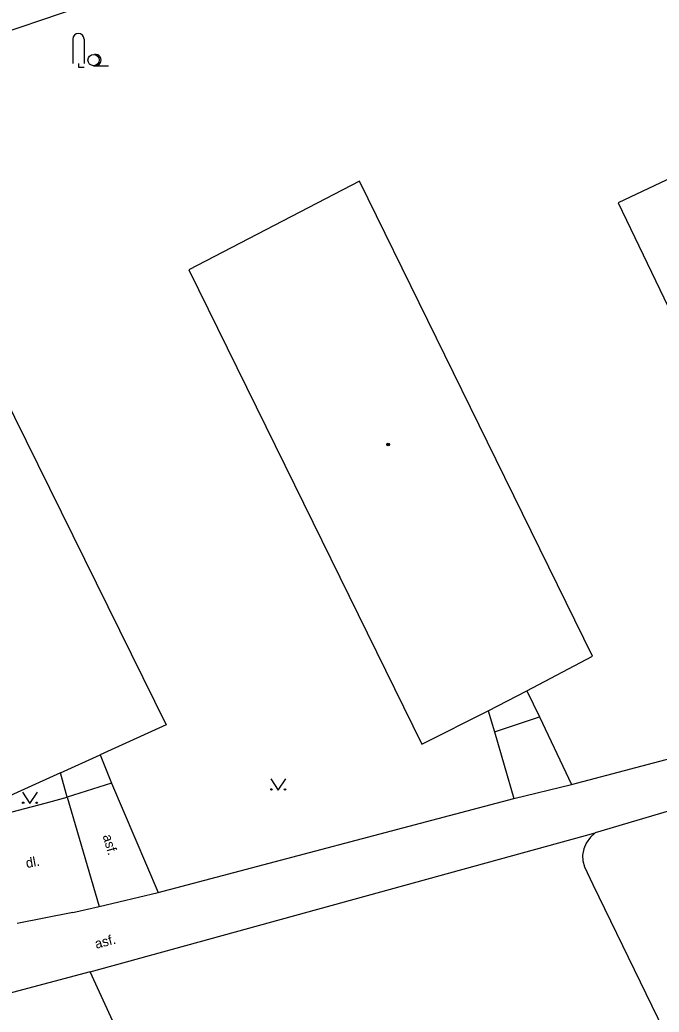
# Model space of a CAD drawing. Extents: x -595546 to -593986, y -1160845 to -1159202.
# Drawn here: x -595264.2 to -595221.6, y -1159786.1 to -1159719.9 of the extents above; entities that cross this region are included whole.
import ezdxf

# ---------------------------------------------------------------- set-up
doc = ezdxf.new("R2010")
doc.units = 0
for name, color, linetype in [('DOP - rozhrani ploch obecne', 7, 'Continuous'), ('Level 36', 7, 'Continuous'), ('Level 39', 7, 'Continuous'), ('Specificka linie pasportu komunikaci', 7, 'Continuous'), ('TM - budovy zdene_ betonove - VP', 7, 'Continuous'), ('TM - chodniky - VP', 7, 'Continuous'), ('TM - komunikace - VP', 7, 'Continuous'), ('TM - popis povrchu', 7, 'Continuous'), ('TM - rozhrani mezi zpev. plochami mezi sebou - VP', 7, 'Continuous'), ('TM - rozhrani ploch obecne - VP', 7, 'Continuous'), ('TM - zed operna - VP', 7, 'Continuous')]:
    doc.layers.add(name, color=color, linetype=linetype)

msp = doc.modelspace()

# ---------------------------------------------------------------- linework, layer by layer
at = {"layer": 'DOP - rozhrani ploch obecne'}
msp.add_lwpolyline([(-595216.57, -1159710.04), (-595237.65, -1159715.06), (-595257.41, -1159718.04), (-595265.57, -1159720.83), (-595279.77, -1159725.68), (-595281.406, -1159726.084)], dxfattribs=at)
at = {"layer": 'Level 36'}
for p, q in [((-595260.695, -1159721.155), (-595260.695, -1159722.78)), ((-595259.945, -1159721.155), (-595259.945, -1159722.78)), ((-595259.31, -1159722.925), (-595258.31, -1159722.925))]:
    msp.add_line(p, q, dxfattribs=at)
for points in [[(-595260.32, -1159722.78), (-595260.32, -1159723.03), (-595259.945, -1159723.03)], [(-595247.49, -1159770.53), (-595246.99, -1159771.28), (-595246.49, -1159770.53)], [(-595264.06, -1159771.42), (-595263.56, -1159772.17), (-595263.06, -1159771.42)]]:
    msp.add_lwpolyline(points, dxfattribs=at)
for centre, radius in [((-595259.31, -1159722.55), 0.375), ((-595247.44, -1159771.23), 0.05), ((-595246.541, -1159771.23), 0.05), ((-595264.01, -1159772.12), 0.05), ((-595263.111, -1159772.12), 0.05)]:
    msp.add_circle(centre, radius, dxfattribs=at)
for centre, start, end in [((-595260.32, -1159721.155), 0, 180), ((-595259.185, -1159722.55), 260.40593, 99.59407)]:
    msp.add_arc(centre, 0.375, start, end, dxfattribs=at)
at = {"layer": 'Level 39'}
for radius in [0.09, 0.0398]:
    msp.add_circle((-595239.66, -1159748.21), radius, dxfattribs=at)
at = {"layer": 'Specificka linie pasportu komunikaci'}
for points in [[(-595259.54, -1159783.41), (-595225.84, -1159774.12)], [(-595259.54, -1159783.41), (-595272.68, -1159786.89)], [(-595242.18, -1159821.21), (-595259.54, -1159783.41)]]:
    msp.add_lwpolyline(points, dxfattribs=at)
at = {"layer": 'TM - budovy zdene_ betonove - VP'}
for points in [[(-595212.72, -1159726.6), (-595224.31, -1159732.07)], [(-595241.57, -1159730.64), (-595252.96, -1159736.54)], [(-595232.45, -1159749.24), (-595241.57, -1159730.64)], [(-595224.31, -1159732.07), (-595216.8, -1159747.67)], [(-595270.06, -1159735.33), (-595254.47, -1159766.92)], [(-595252.96, -1159736.54), (-595245.9, -1159750.9)], [(-595226.02, -1159762.34), (-595232.45, -1159749.24)], [(-595245.9, -1159750.9), (-595237.4, -1159768.21)], [(-595230.39, -1159764.66), (-595226.02, -1159762.34)], [(-595232.99, -1159765.98), (-595230.39, -1159764.66)], [(-595237.4, -1159768.21), (-595232.99, -1159765.98)], [(-595254.47, -1159766.92), (-595258.88, -1159768.93)], [(-595258.88, -1159768.93), (-595258.11, -1159770.82)], [(-595261.51, -1159770.12), (-595266.09, -1159772.2)], [(-595261.07, -1159771.74), (-595261.51, -1159770.12)], [(-595258.11, -1159770.82), (-595261.07, -1159771.74)]]:
    msp.add_lwpolyline(points, dxfattribs=at)
at = {"layer": 'TM - chodniky - VP'}
for points in [[(-595229.56, -1159766.38), (-595227.42, -1159770.9)], [(-595232.55, -1159767.39), (-595231.27, -1159771.83)], [(-595258.11, -1159770.82), (-595255.01, -1159778.11)]]:
    msp.add_lwpolyline(points, dxfattribs=at)
at = {"layer": 'TM - komunikace - VP'}
for points in [[(-595227.42, -1159770.9), (-595203.5, -1159764.58)], [(-595231.27, -1159771.83), (-595227.42, -1159770.9)], [(-595255.01, -1159778.11), (-595231.27, -1159771.83)], [(-595216.52, -1159771.55), (-595220.28, -1159772.47), (-595225.84, -1159774.12)], [(-595225.84, -1159774.12), (-595226.16, -1159774.42), (-595226.45, -1159774.81), (-595226.59, -1159775.19), (-595226.68, -1159775.62), (-595226.66, -1159776), (-595226.55, -1159776.39)], [(-595226.55, -1159776.39), (-595225.99, -1159777.57)], [(-595225.99, -1159777.57), (-595220.47, -1159788.93)], [(-595258.94, -1159779.04), (-595255.01, -1159778.11)], [(-595260.69, -1159779.44), (-595258.94, -1159779.04)], [(-595260.69, -1159779.44), (-595264.4, -1159780.18)]]:
    msp.add_lwpolyline(points, dxfattribs=at)
at = {"layer": 'TM - rozhrani mezi zpev. plochami mezi sebou - VP'}
msp.add_lwpolyline([(-595261.07, -1159771.74), (-595258.94, -1159779.04)], dxfattribs=at)
at = {"layer": 'TM - rozhrani ploch obecne - VP'}
for points in [[(-595230.39, -1159764.66), (-595229.56, -1159766.38)], [(-595232.99, -1159765.98), (-595232.55, -1159767.39)], [(-595232.55, -1159767.39), (-595229.56, -1159766.38)], [(-595261.51, -1159770.12), (-595258.88, -1159768.93)]]:
    msp.add_lwpolyline(points, dxfattribs=at)
at = {"layer": 'TM - zed operna - VP'}
msp.add_lwpolyline([(-595265.69, -1159772.97), (-595262.55, -1159772.15), (-595261.07, -1159771.74)], dxfattribs=at)

# ---------------------------------------------------------------- texts
at = {"layer": 'TM - popis povrchu'}
for s, rotation, p in [('asf.', 286.26622, (-595258.71, -1159774.33)), ('dl.', 10.50363, (-595263.77, -1159776.48)), ('asf.', 14.8172, (-595259.13, -1159781.87))]:
    msp.add_text(s, height=0.65, rotation=rotation, dxfattribs=at).set_placement(p)

doc.saveas('drawing.dxf')
